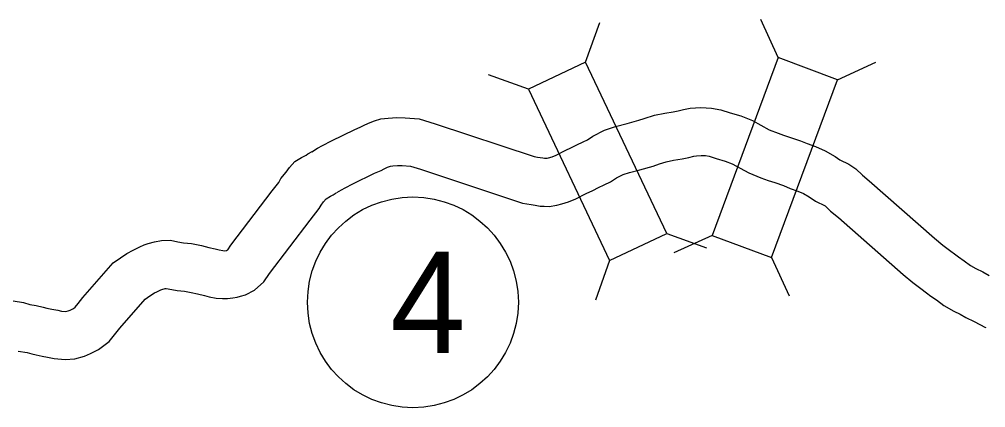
# Model space of a CAD drawing. Extents: x -939622 to -934245, y 1383184 to 1385301.
# Drawn here: x -935098.51 to -935080.36, y 1384135.24 to 1384142.53 of the extents above; entities that cross this region are included whole.
import ezdxf

# ---------------------------------------------------------------- set-up
doc = ezdxf.new("R2010")
doc.units = 0
for name, color, linetype in [('Level 15', 7, 'Continuous'), ('Level 20', 7, 'Continuous'), ('Level 27', 7, 'Continuous')]:
    doc.layers.add(name, color=color, linetype=linetype)

msp = doc.modelspace()

# ---------------------------------------------------------------- linework, layer by layer
at = {"layer": 'Level 15'}
for points in [[(-935093.015, 1384140.044), (-935092.907, 1384140.11), (-935092.811, 1384140.162), (-935092.647, 1384140.247), (-935092.208, 1384140.461), (-935092.103, 1384140.506), (-935092.046, 1384140.536), (-935091.948, 1384140.58), (-935091.835, 1384140.627), (-935091.715, 1384140.661), (-935091.579, 1384140.677), (-935091.414, 1384140.69), (-935091.261, 1384140.682), (-935090.996, 1384140.662), (-935090.698, 1384140.571), (-935088.84, 1384139.953), (-935088.776, 1384139.943), (-935088.675, 1384139.932), (-935088.645, 1384139.925), (-935088.595, 1384139.922), (-935088.566, 1384139.93), (-935088.5, 1384139.95), (-935088.425, 1384139.982), (-935088.254, 1384140.065), (-935088.136, 1384140.123), (-935088.037, 1384140.173), (-935087.92, 1384140.232), (-935087.839, 1384140.271), (-935087.734, 1384140.337), (-935087.515, 1384140.447), (-935087.31, 1384140.516), (-935087.09, 1384140.576), (-935086.87, 1384140.635), (-935086.771, 1384140.671), (-935086.579, 1384140.729), (-935086.382, 1384140.77), (-935086.226, 1384140.795), (-935086.133, 1384140.815), (-935086.031, 1384140.839), (-935085.908, 1384140.864), (-935085.707, 1384140.877), (-935085.504, 1384140.866), (-935085.329, 1384140.831), (-935085.159, 1384140.778), (-935084.958, 1384140.718), (-935084.737, 1384140.633), (-935084.421, 1384140.459), (-935084.256, 1384140.393), (-935084.153, 1384140.354), (-935084.039, 1384140.32), (-935083.835, 1384140.248), (-935083.711, 1384140.197), (-935083.556, 1384140.143), (-935083.37, 1384140.063), (-935083.185, 1384139.953), (-935083.095, 1384139.89), (-935082.93, 1384139.809), (-935082.794, 1384139.721), (-935082.672, 1384139.602), (-935082.544, 1384139.499), (-935081.318, 1384138.421), (-935081.164, 1384138.29), (-935081.035, 1384138.195), (-935080.918, 1384138.105), (-935080.869, 1384138.067), (-935080.762, 1384137.997), (-935080.642, 1384137.905), (-935080.545, 1384137.849), (-935080.414, 1384137.79), (-935080.294, 1384137.716)], [(-935098.623, 1384137.241), (-935098.426, 1384137.214), (-935098.308, 1384137.173), (-935098.19, 1384137.154), (-935098.062, 1384137.125), (-935097.992, 1384137.107), (-935097.897, 1384137.088), (-935097.787, 1384137.066), (-935097.716, 1384137.05), (-935097.646, 1384137.044), (-935097.617, 1384137.047), (-935097.591, 1384137.053), (-935097.555, 1384137.07), (-935097.488, 1384137.101), (-935097.457, 1384137.125), (-935097.404, 1384137.192), (-935097.316, 1384137.305), (-935096.742, 1384137.958), (-935096.608, 1384138.048), (-935096.487, 1384138.133), (-935096.37, 1384138.195), (-935096.32, 1384138.219), (-935096.247, 1384138.256), (-935096.162, 1384138.297), (-935096.088, 1384138.321), (-935095.966, 1384138.35), (-935095.839, 1384138.377), (-935095.667, 1384138.382), (-935095.533, 1384138.35), (-935095.426, 1384138.331), (-935095.275, 1384138.317), (-935095.088, 1384138.281), (-935094.949, 1384138.246), (-935094.826, 1384138.217), (-935094.757, 1384138.201), (-935094.682, 1384138.188), (-935094.659, 1384138.185), (-935094.621, 1384138.19), (-935094.616, 1384138.19), (-935094.613, 1384138.191), (-935094.604, 1384138.194), (-935094.594, 1384138.203), (-935094.535, 1384138.286), (-935093.757, 1384139.31), (-935093.632, 1384139.468), (-935093.594, 1384139.542), (-935093.497, 1384139.66), (-935093.431, 1384139.745), (-935093.332, 1384139.863), (-935093.209, 1384139.939), (-935093.146, 1384139.967), (-935093.119, 1384139.982), (-935093.087, 1384140.003), (-935093.005, 1384140.05)], [(-935092.545, 1384139.276), (-935092.459, 1384139.329), (-935092.39, 1384139.366), (-935092.241, 1384139.444), (-935091.834, 1384139.642), (-935091.714, 1384139.694), (-935091.653, 1384139.726), (-935091.591, 1384139.753), (-935091.538, 1384139.776), (-935091.491, 1384139.782), (-935091.404, 1384139.788), (-935091.317, 1384139.784), (-935091.163, 1384139.772), (-935090.972, 1384139.714), (-935089.055, 1384139.076), (-935088.897, 1384139.05), (-935088.817, 1384139.042), (-935088.724, 1384139.022), (-935088.652, 1384139.024), (-935088.555, 1384139.018), (-935088.412, 1384139.04), (-935088.317, 1384139.065), (-935088.192, 1384139.104), (-935088.054, 1384139.162), (-935087.858, 1384139.257), (-935087.734, 1384139.318), (-935087.632, 1384139.37), (-935087.524, 1384139.424), (-935087.404, 1384139.481), (-935087.292, 1384139.552), (-935087.168, 1384139.614), (-935087.046, 1384139.655), (-935086.856, 1384139.707), (-935086.6, 1384139.775), (-935086.485, 1384139.817), (-935086.356, 1384139.856), (-935086.221, 1384139.884), (-935086.06, 1384139.91), (-935085.933, 1384139.937), (-935085.838, 1384139.96), (-935085.789, 1384139.97), (-935085.703, 1384139.976), (-935085.618, 1384139.971), (-935085.552, 1384139.958), (-935085.421, 1384139.917), (-935085.248, 1384139.865), (-935085.118, 1384139.815), (-935084.808, 1384139.645), (-935084.58, 1384139.553), (-935084.441, 1384139.502), (-935084.319, 1384139.464), (-935084.155, 1384139.407), (-935084.031, 1384139.356), (-935083.884, 1384139.304), (-935083.779, 1384139.259), (-935083.673, 1384139.196), (-935083.555, 1384139.114), (-935083.375, 1384139.025), (-935083.359, 1384139.014), (-935083.271, 1384138.928), (-935083.124, 1384138.81), (-935081.906, 1384137.74), (-935081.723, 1384137.585), (-935081.577, 1384137.477), (-935081.468, 1384137.392), (-935081.389, 1384137.332), (-935081.283, 1384137.263), (-935081.146, 1384137.157), (-935080.957, 1384137.047), (-935080.835, 1384136.992), (-935080.729, 1384136.927), (-935080.576, 1384136.852), (-935080.36, 1384136.739), (-935080.358, 1384136.737)], [(-935098.531, 1384136.297), (-935098.36, 1384136.27), (-935098.271, 1384136.25), (-935098.192, 1384136.229), (-935098.076, 1384136.206), (-935097.975, 1384136.185), (-935097.853, 1384136.158), (-935097.647, 1384136.141), (-935097.467, 1384136.156), (-935097.285, 1384136.203), (-935097.173, 1384136.255), (-935097.021, 1384136.326), (-935096.823, 1384136.477), (-935096.696, 1384136.636), (-935096.622, 1384136.731), (-935096.143, 1384137.276), (-935096.1, 1384137.305), (-935096.016, 1384137.364), (-935095.967, 1384137.39), (-935095.923, 1384137.411), (-935095.848, 1384137.449), (-935095.832, 1384137.457), (-935095.767, 1384137.472), (-935095.75, 1384137.476), (-935095.714, 1384137.468), (-935095.545, 1384137.439), (-935095.402, 1384137.425), (-935095.282, 1384137.402), (-935095.162, 1384137.372), (-935095.032, 1384137.341), (-935094.939, 1384137.319), (-935094.809, 1384137.296), (-935094.694, 1384137.284), (-935094.597, 1384137.286), (-935094.499, 1384137.298), (-935094.414, 1384137.311), (-935094.352, 1384137.33), (-935094.259, 1384137.358), (-935094.092, 1384137.444), (-935093.917, 1384137.6), (-935093.808, 1384137.755), (-935093.046, 1384138.759), (-935092.875, 1384138.975), (-935092.84, 1384139.042), (-935092.792, 1384139.101), (-935092.745, 1384139.161), (-935092.66, 1384139.207), (-935092.615, 1384139.236), (-935092.555, 1384139.27)]]:
    msp.add_lwpolyline(points, dxfattribs=at)
at = {"layer": 'Level 20'}
for p, q in [((-935084.252, 1384141.812), (-935084.582, 1384142.532)), ((-935087.873, 1384141.729), (-935087.607, 1384142.474)), ((-935083.138, 1384141.398), (-935082.418, 1384141.728)), ((-935088.947, 1384141.22), (-935089.693, 1384141.487)), ((-935086.348, 1384138.508), (-935085.602, 1384138.241)), ((-935085.494, 1384138.472), (-935086.214, 1384138.142)), ((-935087.421, 1384137.999), (-935087.688, 1384137.253)), ((-935084.38, 1384138.058), (-935084.051, 1384137.338))]:
    msp.add_line(p, q, dxfattribs=at)
for points in [[(-935084.252, 1384141.812), (-935085.494, 1384138.472), (-935084.38, 1384138.058), (-935083.138, 1384141.398)], [(-935088.947, 1384141.22), (-935087.421, 1384137.999), (-935086.348, 1384138.508), (-935087.873, 1384141.729)]]:
    msp.add_lwpolyline(points, close=True, dxfattribs=at)
at = {"layer": 'Level 27'}
msp.add_circle((-935091.115, 1384137.215), 1.98, dxfattribs=at)

# ---------------------------------------------------------------- texts
msp.add_text('4', height=1.901, dxfattribs=at).set_placement((-935091.54, 1384136.265))

doc.saveas('drawing.dxf')
